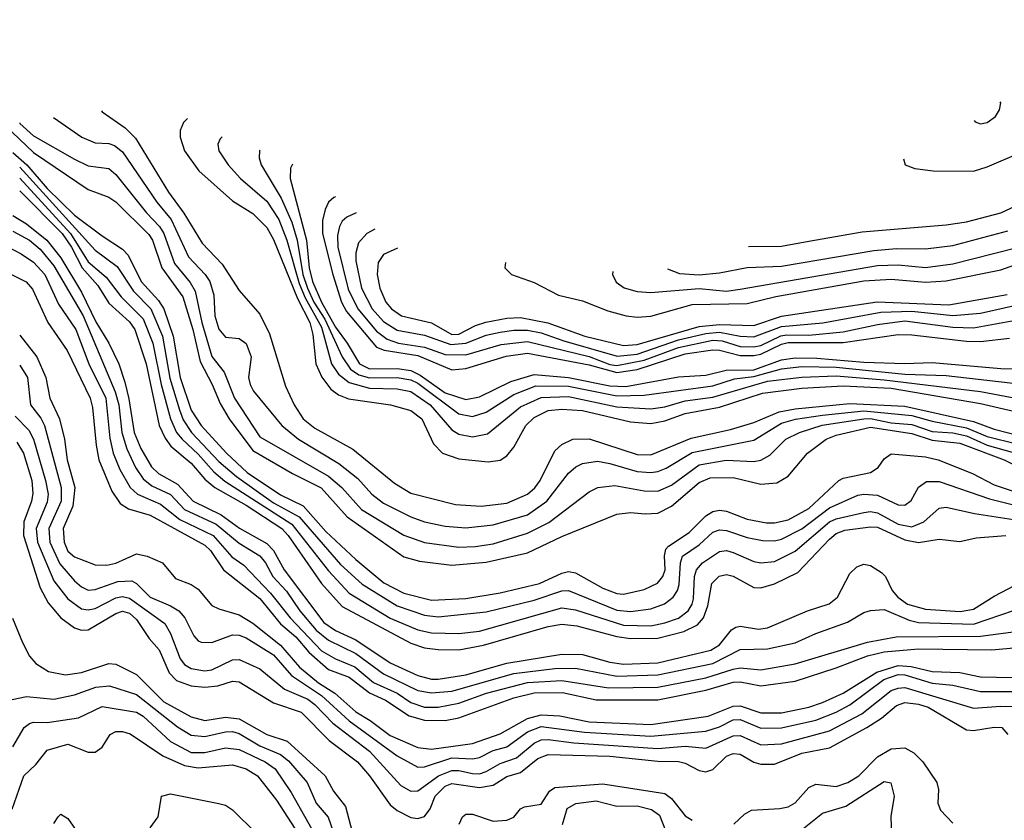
# Model space of a CAD drawing. Header units: inches. Extents: x 1305375 to 1407406, y 744550 to 841633.
# Tile 258 of 509: x 1341990 to 1344860, y 835500 to 837832. Entities that reach past the tile are written whole.
import ezdxf

# ---------------------------------------------------------------- set-up
doc = ezdxf.new("R2010")
doc.units = ezdxf.units.IN
doc.header["$MEASUREMENT"] = 0
doc.layers.add('B3843', color=7, linetype='Continuous')

msp = doc.modelspace()

# ---------------------------------------------------------------- linework, layer by layer
at = {"layer": 'B3843', "color": 5}
for points, elevation in [([(1344565.8, 837426.8), (1344570.7, 837410), (1344598.9, 837398.9), (1344652, 837392), (1344770, 837391), (1344810, 837404), (1344910, 837446.5), (1344938.1, 837470), (1344969.4, 837510), (1345005.4, 837610), (1345041.6, 837750), (1345072.9, 837810), (1345072.4, 837832.4)], 2420), ([(1344771.8, 837538.3), (1344774.4, 837534.4), (1344790, 837529), (1344810, 837533.4), (1344834, 837550), (1344845.4, 837570), (1344849.6, 837590), (1344847.7, 837593.4)], 2440), ([(1342228.6, 837566.7), (1342230, 837564.3), (1342297.8, 837517.8), (1342327.5, 837487.5), (1342423.7, 837330), (1342468.5, 837268.5), (1342521.7, 837181.7), (1342580.2, 837120.2), (1342630, 837043.2), (1342690, 836974.4), (1342717.7, 836917.7), (1342764.6, 836764.6), (1342789.7, 836710), (1342816.7, 836670), (1342850, 836642.4), (1342960.9, 836580.9), (1343082.2, 836482.2), (1343130, 836452.9), (1343259.9, 836419.9), (1343335.3, 836415.3), (1343410, 836424.4), (1343470, 836450.1), (1343491.7, 836468.3), (1343507.2, 836490), (1343550, 836576.1), (1343570, 836594.6), (1343602.4, 836610), (1343650, 836611.3), (1343790, 836565.9), (1343830, 836565), (1343946.8, 836613.2), (1344061.7, 836638.3), (1344130, 836659.4), (1344203.4, 836690), (1344250, 836698.9), (1344410, 836714.2), (1344570, 836706.9), (1344770, 836662), (1344830, 836639.7), (1344990, 836598.7)], 2080), ([(1341947.6, 837524.6), (1342030, 837445.1), (1342190, 837338), (1342250, 837315), (1342270, 837301.4), (1342366.9, 837206.9), (1342377.1, 837190), (1342404.2, 837110), (1342465.4, 837025.4), (1342495, 836930), (1342516.2, 836836.2), (1342551.3, 836770), (1342574.1, 836714.1), (1342600.8, 836670), (1342670, 836577.6), (1342785.5, 836510), (1342868.4, 836468.4), (1342944.1, 836384.1), (1343110, 836267.7), (1343155.2, 836255.2), (1343250, 836243.7), (1343350, 836251.6), (1343470, 836279.1), (1343570, 836326.7), (1343730, 836392), (1343770, 836396.9), (1343812.6, 836392.6), (1343850, 836394.9), (1343890, 836415.6), (1343970, 836484.4), (1344002.2, 836497.8), (1344070, 836498.9), (1344150, 836479.1), (1344197.2, 836482.8), (1344230, 836503), (1344286.5, 836570), (1344340.2, 836610), (1344370, 836621.6), (1344470, 836645.5), (1344590, 836627.1), (1344650, 836607.8), (1344730, 836599), (1344859, 836550), (1344930, 836515.5)], 2020), ([(1341990, 837531.6), (1341990.8, 837530), (1342030, 837494.4), (1342150, 837426.5), (1342190, 837406.3), (1342250, 837398.6), (1342270, 837381.5), (1342359.9, 837270), (1342397.9, 837230), (1342410, 837210), (1342441.7, 837121.7), (1342487.1, 837067.1), (1342501.4, 837041.4), (1342520.8, 836950), (1342550, 836851.1), (1342585.6, 836805.6), (1342615.9, 836730), (1342690, 836617), (1342890, 836502.7), (1342928.8, 836470), (1342985.9, 836405.9), (1343110, 836331), (1343170, 836309.5), (1343270, 836296), (1343317.5, 836297.5), (1343370, 836305.7), (1343470, 836336.8), (1343532.4, 836367.6), (1343650, 836456.8), (1343674.8, 836470), (1343724.6, 836475.4), (1343810, 836459.5), (1343850, 836459.3), (1343890, 836476.2), (1343970, 836535.6), (1344049, 836549), (1344130, 836545.6), (1344150, 836549.4), (1344176.1, 836563.9), (1344223.2, 836610), (1344262.5, 836630), (1344329.2, 836650.8), (1344450, 836669.9), (1344470, 836670.6), (1344530, 836658), (1344590, 836653.3), (1344650, 836633), (1344710, 836628.6), (1344750, 836620.3), (1344810, 836592.7), (1344890, 836570.6)], 2040), ([(1342088.3, 837547.9), (1342170.9, 837490), (1342210, 837474.1), (1342250, 837471.7), (1342266.3, 837466.3), (1342290, 837447.8), (1342390, 837300.6), (1342431.5, 837250), (1342481.6, 837141.6), (1342530.6, 837090.6), (1342544.1, 837070), (1342555.5, 837030), (1342559.1, 836970), (1342570, 836931.1), (1342590, 836907.4), (1342630, 836903.5), (1342650, 836888.9), (1342664.3, 836850), (1342657.3, 836790), (1342661.5, 836770), (1342671.8, 836750), (1342753.7, 836650), (1342802.8, 836610), (1342919.9, 836539.9), (1342975.4, 836495.4), (1343016.2, 836450), (1343050, 836423.6), (1343130, 836383.7), (1343170, 836369.7), (1343230, 836357), (1343290, 836351.9), (1343370, 836360.8), (1343470.4, 836390), (1343526, 836430), (1343590, 836511.3), (1343610.6, 836529.4), (1343630, 836539.2), (1343673.9, 836546.1), (1343710, 836539.9), (1343790, 836516.1), (1343830, 836513), (1343850, 836516.5), (1343873.9, 836526.1), (1343950, 836571.8), (1344130, 836607.1), (1344210, 836657), (1344251, 836669), (1344330, 836680.2), (1344450, 836692.5), (1344590, 836679.4), (1344650, 836662.9), (1344750, 836643.7), (1344810, 836617.7), (1344896.5, 836596.5)], 2060), ([(1342479.1, 837544.8), (1342467.3, 837532.7), (1342457.9, 837510), (1342457.5, 837490), (1342470.8, 837450), (1342511.7, 837391.7), (1342610, 837305), (1342670, 837267.8), (1342710, 837227.2), (1342730, 837191.7), (1342800.2, 837020.2), (1342835.8, 836950), (1342844.4, 836915.6), (1342853.3, 836830), (1342870.9, 836790.9), (1342896.5, 836756.5), (1342919.1, 836739.1), (1342948.3, 836728.3), (1343070.5, 836710.5), (1343130, 836693.8), (1343162.3, 836670), (1343196.5, 836596.5), (1343222.7, 836570), (1343270, 836553.3), (1343355.2, 836544.8), (1343390, 836549.6), (1343410, 836561.9), (1343430, 836587.3), (1343464.9, 836650), (1343490, 836673.9), (1343530, 836693.7), (1343570, 836697.9), (1343630, 836694.3), (1343770, 836660.7), (1343830, 836656.5), (1343870, 836663.4), (1343930, 836685.4), (1344030, 836703.7), (1344155.1, 836744.9), (1344270, 836759.4), (1344390, 836765.3), (1344530, 836758.8), (1344790, 836714.4), (1344950, 836677.4)], 2120), ([(1342579.7, 837491), (1342574.2, 837485.8), (1342567.5, 837470), (1342570.1, 837450), (1342597.3, 837410), (1342633.4, 837370), (1342710, 837303.4), (1342745.2, 837250), (1342769, 837190), (1342804.3, 837064.3), (1342822, 837022), (1342870, 836936.8), (1342899, 836830), (1342919.5, 836799.5), (1342950, 836775.3), (1343010, 836759.3), (1343090, 836757.4), (1343130, 836749.6), (1343186, 836710), (1343250, 836637.4), (1343270, 836625.2), (1343310, 836617), (1343353.8, 836626.2), (1343450, 836704.2), (1343510, 836731.9), (1343590, 836734.4), (1343730, 836704.2), (1343830, 836699.1), (1343870, 836704.9), (1343930, 836722), (1344010, 836733.2), (1344170, 836779.4), (1344270, 836791.3), (1344370, 836794.9), (1344510, 836783.3), (1344790, 836749), (1344950, 836719.1)], 2140), ([(1341970, 837445.9), (1342011.1, 837410), (1342070, 837341), (1342150, 837263.3), (1342230, 837202.4), (1342290, 837163.9), (1342306.6, 837146.6), (1342344.4, 837070), (1342394.6, 837014.6), (1342410.5, 836990), (1342437.6, 836910), (1342458.1, 836790), (1342490, 836695.3), (1342519, 836650), (1342592.6, 836570), (1342653.3, 836513.3), (1342750, 836448.4), (1342815.8, 836415.8), (1342881.9, 836341.9), (1342970, 836259.5), (1343051.6, 836191.6), (1343110, 836161.6), (1343190, 836141.6), (1343290, 836145.9), (1343390, 836162.3), (1343505.4, 836190), (1343570, 836220.5), (1343590, 836224.6), (1343610, 836221.1), (1343690, 836176.4), (1343730, 836160.8), (1343750, 836158.8), (1343810, 836172.6), (1343849.2, 836190.8), (1343865, 836210), (1343871.4, 836230), (1343869.5, 836270.5), (1343873.7, 836290), (1343881.2, 836298.8), (1343941.7, 836338.3), (1343990, 836387.3), (1344010, 836399.8), (1344030, 836404), (1344050, 836400.7), (1344110, 836377.6), (1344166.9, 836366.9), (1344190, 836366.6), (1344230, 836375.1), (1344290, 836408.9), (1344377.7, 836490), (1344390, 836496.9), (1344470, 836513.2), (1344492.6, 836527.4), (1344510, 836553.4), (1344530, 836567.6), (1344630, 836559.3), (1344667.5, 836550), (1344766.7, 836510), (1344830, 836477.4), (1344940.3, 836440.3)], 1980), ([(1342690.2, 837452.7), (1342688.5, 837450), (1342688.1, 837430), (1342694.1, 837410), (1342752.1, 837312.1), (1342783, 837243), (1342799.1, 837190), (1342815.7, 837090), (1342828.7, 837050), (1342847.7, 837010), (1342879.6, 836959.6), (1342929.8, 836849.8), (1342954.5, 836814.5), (1342978.2, 836798.2), (1343010, 836789.3), (1343090, 836790.2), (1343130, 836783.5), (1343150, 836773.4), (1343270, 836684.4), (1343310, 836676.1), (1343350, 836688.8), (1343430, 836740.6), (1343494.2, 836765.8), (1343590, 836764.4), (1343730, 836737.1), (1343810, 836738.6), (1344010, 836766.1), (1344073.8, 836786.2), (1344130, 836792.9), (1344210, 836815.1), (1344270, 836821.9), (1344370, 836820.6), (1344570, 836800.2), (1344690, 836795.7), (1344970, 836764)], 2160), ([(1342785, 837411.6), (1342779.7, 837400.3), (1342778.1, 837370), (1342826.2, 837190), (1342834.2, 837110), (1342843.7, 837070), (1342869.4, 837010), (1342910, 836936.8), (1342944.5, 836890), (1342980.2, 836830), (1343010, 836815.7), (1343090, 836816.2), (1343130, 836810.3), (1343156.9, 836796.9), (1343230, 836745.6), (1343290, 836725.7), (1343330, 836733.3), (1343421.7, 836778.3), (1343490, 836798.9), (1343590, 836789.7), (1343710, 836765.9), (1343756.5, 836763.5), (1343910, 836792.1), (1343990, 836796.5), (1344048.7, 836811.3), (1344130, 836812.5), (1344210, 836841.3), (1344250, 836847), (1344313.7, 836846.3), (1344450, 836835), (1344570, 836831.2), (1344650, 836833.8), (1344850, 836816.3), (1344945.5, 836814.5)], 2180), ([(1341990, 837402.6), (1342210, 837160.8), (1342273.7, 837113.7), (1342321.5, 837041.5), (1342372.3, 836990), (1342405.8, 836910), (1342427.8, 836787.8), (1342455.4, 836695.4), (1342466.6, 836666.6), (1342491.2, 836630), (1342570, 836545.6), (1342621.6, 836501.6), (1342730, 836424.8), (1342804.1, 836384.1), (1342925.3, 836245.3), (1342988.1, 836188.1), (1343090, 836125), (1343170, 836097.8), (1343210, 836092.5), (1343350, 836107), (1343490, 836141.7), (1343570, 836168.1), (1343590, 836169.8), (1343730, 836112.7), (1343770, 836108.5), (1343830, 836116), (1343869.3, 836130.7), (1343894.7, 836150), (1343907.6, 836170), (1343912.5, 836187.5), (1343915.7, 836250), (1343922.3, 836270), (1343970, 836302.7), (1344010, 836339.6), (1344030, 836346.4), (1344050, 836344.1), (1344110, 836324), (1344155, 836315), (1344190, 836314.4), (1344210, 836319.1), (1344270, 836349.3), (1344350, 836410.3), (1344433.1, 836446.9), (1344450.1, 836450.1), (1344490, 836447.2), (1344550, 836419.2), (1344570, 836418.5), (1344588, 836432), (1344609.6, 836470.4), (1344632.8, 836487.2), (1344670, 836486.6), (1344816.9, 836436.9), (1344950, 836403.2)], 1960), ([(1341990, 837370.4), (1342137.9, 837210), (1342190, 837127.3), (1342242.1, 837082.1), (1342285.5, 837025.5), (1342350, 836960.8), (1342378, 836890), (1342402.1, 836770), (1342429.5, 836669.5), (1342447.3, 836630), (1342463.1, 836610), (1342510, 836566.6), (1342555.5, 836515.5), (1342588, 836488), (1342782.8, 836362.8), (1342890, 836226.7), (1342950, 836161.9), (1343070, 836089.4), (1343150, 836055.1), (1343190, 836045.8), (1343270, 836044.1), (1343330, 836050.6), (1343570, 836119.4), (1343610, 836113.5), (1343750, 836068.8), (1343830, 836066.7), (1343870, 836075.2), (1343910.6, 836089.4), (1343937.9, 836110), (1343950.3, 836129.7), (1343954.3, 836145.7), (1343956.7, 836210), (1343962.3, 836230), (1343980.6, 836250), (1344030, 836283.6), (1344050, 836285.6), (1344070, 836280.2), (1344130, 836254.1), (1344150, 836250.1), (1344190, 836254.1), (1344250, 836284), (1344350.8, 836369.2), (1344370, 836378.4), (1344450, 836396.6), (1344470, 836399.6), (1344490, 836395.9), (1344550, 836363.2), (1344590, 836355), (1344625.4, 836370), (1344670, 836409.6), (1344690, 836412.7), (1344773.4, 836393.4), (1344950, 836366.7)], 1940), ([(1341990, 837334.1), (1342114, 837210), (1342141.2, 837170), (1342171.9, 837110), (1342217.6, 837057.6), (1342250, 837006.8), (1342310, 836952.5), (1342325.6, 836930), (1342358.7, 836830), (1342396.9, 836650), (1342413.6, 836613.6), (1342430.3, 836590.3), (1342490, 836540.2), (1342530, 836494.1), (1342558.3, 836470), (1342650, 836417.7), (1342754.2, 836350), (1342772.6, 836330), (1342870, 836190), (1342930, 836122.7), (1343130, 836016.3), (1343170, 836002.8), (1343210, 835997.3), (1343270, 835997), (1343341.6, 836010), (1343530, 836064.5), (1343570, 836071.7), (1343613.7, 836066.3), (1343730, 836035.5), (1343770, 836029.7), (1343850, 836031.1), (1343925.9, 836050), (1343965.9, 836070), (1343982.7, 836090), (1343995.5, 836124.5), (1344006.9, 836190), (1344028.6, 836211.4), (1344050, 836216.5), (1344070, 836211.2), (1344130, 836177.9), (1344150, 836177.6), (1344190, 836188.9), (1344257.7, 836222.3), (1344350, 836319.1), (1344370, 836335.7), (1344394.7, 836345.3), (1344470, 836355.5), (1344490, 836353.7), (1344570, 836317.1), (1344610, 836309), (1344670, 836319), (1344730, 836312.6), (1344777.5, 836322.5), (1344864, 836330)], 1920), ([(1344114.7, 837172), (1344210, 837173), (1344290, 837187.1), (1344445.7, 837214.3), (1344690, 837234.6), (1344750, 837243.6), (1344850, 837270.1), (1344970, 837325.7)], 2380), ([(1342910.6, 837316.7), (1342905.3, 837314.7), (1342890, 837300.6), (1342880.1, 837279.9), (1342872.5, 837247.5), (1342872.2, 837210), (1342903, 837090), (1342928.2, 837010), (1342942.5, 836982.5), (1343030, 836878.8), (1343052.4, 836870), (1343150, 836853.9), (1343250, 836812.7), (1343290, 836815.8), (1343408, 836852), (1343470, 836861.3), (1343650, 836827), (1343730, 836804.2), (1343790, 836813.2), (1343930, 836859.2), (1344010, 836870.3), (1344030, 836870), (1344090, 836854.5), (1344130, 836854.4), (1344150, 836858), (1344210, 836887.4), (1344230, 836891.8), (1344390, 836891.6), (1344550, 836915.2), (1344590, 836914.8), (1344750, 836895.5), (1344790, 836895.2), (1344875.1, 836904.9)], 2220), ([(1342970.7, 837269.8), (1342943.2, 837256.8), (1342930, 837245.4), (1342921.9, 837230), (1342916.2, 837203.8), (1342917.5, 837170), (1342947.1, 837047.1), (1342976, 836990), (1343030, 836924.6), (1343061.5, 836901.5), (1343094.4, 836890), (1343170, 836878.4), (1343230, 836857), (1343290, 836855.9), (1343393.6, 836886.4), (1343470, 836894.5), (1343650, 836851.3), (1343710, 836828.3), (1343730, 836825.5), (1343810, 836840.1), (1343910, 836877.8), (1344010, 836898.4), (1344037, 836897), (1344090, 836880.2), (1344130, 836879.7), (1344150, 836883.1), (1344208.8, 836911.2), (1344225.6, 836914.4), (1344290, 836913.8), (1344390, 836923.2), (1344490, 836944.4), (1344570, 836955), (1344710, 836936.3), (1344770, 836934.7), (1344930, 836963.9)], 2240), ([(1341970, 837261.7), (1342010, 837237.6), (1342069.2, 837190), (1342110, 837139), (1342170, 837038.5), (1342212.2, 836952.2), (1342249.4, 836890), (1342278.6, 836830), (1342296, 836776), (1342308.3, 836728.3), (1342323.3, 836630), (1342343.1, 836583.1), (1342374.5, 836530), (1342394.4, 836510), (1342450, 836479.8), (1342495.5, 836430), (1342577.4, 836390), (1342630.9, 836350.9), (1342710, 836306), (1342730, 836285.7), (1342761.2, 836230), (1342876.7, 836076.7), (1342910, 836053), (1342970, 836026), (1343070, 835958.8), (1343150, 835921.5), (1343190, 835911.4), (1343210, 835911.2), (1343290, 835923.5), (1343410, 835957.4), (1343570, 835984.1), (1343630, 835982.7), (1343710, 835961), (1343750, 835955.1), (1343850, 835959.3), (1344004.6, 835995.4), (1344030, 836011), (1344065.1, 836054.9), (1344077.2, 836062.8), (1344090, 836066), (1344143.2, 836056.8), (1344170, 836061.2), (1344286.5, 836110), (1344349.4, 836130.6), (1344373.7, 836150), (1344410, 836219.1), (1344430, 836238.9), (1344450, 836246.3), (1344470, 836242.8), (1344501.8, 836221.8), (1344513.1, 836210), (1344533.1, 836170), (1344549.7, 836150), (1344578, 836130), (1344630, 836115.3), (1344731.2, 836108.8), (1344770, 836115.3), (1344830, 836153.2), (1344910, 836195.2)], 1880), ([(1341970, 837216.6), (1342018.9, 837190), (1342050, 837163.6), (1342090, 837115.6), (1342174.9, 836970), (1342268.4, 836748.4), (1342278.7, 836710), (1342287.4, 836630), (1342302.1, 836582.1), (1342327.9, 836527.9), (1342350, 836494.4), (1342374.9, 836474.9), (1342429.3, 836449.3), (1342470, 836405.4), (1342562.4, 836362.4), (1342630, 836307.1), (1342690, 836270.6), (1342706.9, 836250), (1342727.5, 836210), (1342767.4, 836167.4), (1342806.9, 836110), (1342853.7, 836053.6), (1342890, 836025.2), (1342970, 835986.3), (1343050, 835926.5), (1343150, 835878.7), (1343190, 835871.1), (1343250, 835876.6), (1343430, 835927.5), (1343550, 835942.6), (1343610, 835943.2), (1343730, 835920.3), (1343850, 835923.8), (1344010, 835957), (1344090, 835997.9), (1344170, 835999.3), (1344250, 836017.1), (1344310, 836044.1), (1344403, 836077), (1344450, 836105.1), (1344470, 836111.3), (1344510, 836114.1), (1344582.8, 836082.8), (1344610, 836076.8), (1344770, 836071.2), (1344890, 836112.6)], 1860), ([(1343024.7, 837221.9), (1343001.4, 837210), (1342977.6, 837182.4), (1342970, 837153.6), (1342969.6, 837130), (1342986, 837050), (1343017.5, 836990), (1343050, 836953.2), (1343090, 836927.6), (1343170, 836913.5), (1343246.5, 836886.5), (1343290, 836889.7), (1343350, 836913.1), (1343390, 836922.1), (1343430, 836928.3), (1343470, 836927.9), (1343510, 836920.1), (1343576.4, 836896.4), (1343731.8, 836851.8), (1343790, 836858.5), (1343910, 836900.2), (1343990, 836918.5), (1344030, 836922.6), (1344090, 836910), (1344130, 836909), (1344210, 836938.7), (1344330.7, 836949.3), (1344499.8, 836980.2), (1344590, 836983.4), (1344710, 836971), (1344790, 836977.1), (1344898.4, 837001.6)], 2260), ([(1343878.4, 837106.4), (1343912.9, 837092.9), (1343970, 837089.4), (1344030, 837094.9), (1344110, 837110.1), (1344210, 837114.4), (1344479.7, 837160.3), (1344546, 837166), (1344630, 837165), (1344710, 837174.3), (1344870, 837217.4)], 2360), ([(1341950, 837173.5), (1341994.8, 837150), (1342030, 837125.8), (1342063, 837090), (1342103.5, 837003.5), (1342153.5, 836930), (1342191.3, 836830), (1342240.7, 836730), (1342253, 836613), (1342262.8, 836570), (1342282, 836522), (1342311.6, 836470), (1342333.7, 836450), (1342400.6, 836420.6), (1342456.4, 836376.4), (1342554.4, 836330), (1342607.9, 836267.9), (1342643.2, 836243.2), (1342721.3, 836161.3), (1342778.4, 836090), (1342870, 835993.6), (1342910, 835970.3), (1342966.8, 835946.8), (1343021.6, 835901.6), (1343090, 835870), (1343130, 835842.8), (1343170, 835829.8), (1343210, 835829.4), (1343270, 835841.6), (1343350.5, 835870), (1343470, 835901.2), (1343570, 835907.2), (1343705.7, 835885.7), (1343850, 835887.8), (1343990, 835915.2), (1344070, 835940.7), (1344090, 835943.8), (1344150, 835938.1), (1344250, 835955.6), (1344461.1, 836018.9), (1344545, 836035), (1344790, 836036.3), (1344907.9, 836052.1)], 1840), ([(1343091.2, 837166.9), (1343050, 837148.4), (1343035.1, 837124.9), (1343031.6, 837090), (1343039.6, 837050), (1343057, 837010), (1343073.7, 836990), (1343102.5, 836970), (1343190, 836948.9), (1343250, 836915.6), (1343270, 836916.1), (1343318.5, 836941.5), (1343348.8, 836951.2), (1343410, 836962.6), (1343450, 836964.8), (1343529.2, 836949.2), (1343637, 836910), (1343750, 836883.2), (1343790, 836886.4), (1343970, 836938.4), (1344030, 836944.9), (1344130, 836941.3), (1344210, 836968.4), (1344489.6, 837010.4), (1344698, 837002), (1344867.7, 837032.3)], 2280), ([(1343406.1, 837124.9), (1343403.7, 837110), (1343423, 837090), (1343490, 837067.2), (1343560.2, 837030), (1343630, 837013.5), (1343704.7, 836984.7), (1343757.4, 836970), (1343790, 836966.1), (1343830, 836968.8), (1343950, 837002.4), (1344110, 837005.8), (1344193.5, 837026.5), (1344450, 837072.1), (1344530, 837076.9), (1344630, 837068.1), (1344690, 837071.8), (1344850, 837104.1), (1345034.2, 837170)], 2320), ([(1343719, 837098.5), (1343717.8, 837090), (1343728.2, 837068.2), (1343751.5, 837051.5), (1343790, 837041), (1343830, 837037.7), (1343970, 837049.2), (1344050, 837042), (1344090, 837047), (1344490, 837116.2), (1344550, 837117.9), (1344629.9, 837110.1), (1344710, 837121.5), (1344890, 837167.3)], 2340), ([(1341910, 837117), (1342008.7, 837068.7), (1342027.7, 837047.7), (1342072, 836950), (1342128.3, 836868.3), (1342195.1, 836730), (1342202.6, 836702.6), (1342212.6, 836592.6), (1342220.9, 836550), (1342258.7, 836458.7), (1342283.2, 836423.2), (1342307.2, 836407.2), (1342370, 836388.7), (1342530, 836301.6), (1342546.4, 836286.4), (1342584.3, 836230), (1342690, 836146.1), (1342750, 836072.7), (1342794.9, 836034.9), (1342832.4, 835990), (1342890, 835939.5), (1342950, 835917.3), (1343010, 835871.2), (1343056, 835850), (1343124.9, 835804.9), (1343170, 835791.7), (1343230, 835791.3), (1343270, 835798.3), (1343430, 835856.7), (1343490, 835871.2), (1343572.1, 835872.1), (1343670, 835850.6), (1343850, 835851), (1343990, 835879.2), (1344070, 835902.3), (1344090, 835903.3), (1344150, 835892.2), (1344250, 835905.3), (1344370, 835943.8), (1344460.8, 835979.2), (1344509.5, 835990.5), (1344610, 835999.2), (1344823.4, 835996.6), (1344930, 836006)], 1820), ([(1341990, 836913.3), (1342039.5, 836850), (1342066.3, 836790), (1342078.2, 836730), (1342106, 836670), (1342120.4, 836610), (1342128.4, 836550), (1342150.5, 836470), (1342144.9, 836415.1), (1342116.7, 836350), (1342119.4, 836310), (1342130, 836284.1), (1342150, 836267.7), (1342210, 836244.7), (1342243.7, 836243.7), (1342270, 836249.2), (1342330, 836276.3), (1342361.8, 836270), (1342406.5, 836250), (1342444.2, 836204.2), (1342490, 836186.9), (1342510, 836173.6), (1342550, 836125.9), (1342570, 836115.7), (1342630, 836098.5), (1342670, 836074.4), (1342750.4, 836010), (1342805.8, 835945.8), (1342860.8, 835900.8), (1342908.4, 835870), (1342970, 835815.8), (1343011.3, 835791.3), (1343070, 835747.6), (1343150, 835712.3), (1343190, 835707), (1343310, 835724.2), (1343390, 835752.2), (1343470, 835796.8), (1343510, 835807.4), (1343564, 835804), (1343650, 835786.5), (1343830, 835778.8), (1343996.3, 835803.7), (1344070, 835832.6), (1344090, 835833.2), (1344150, 835813.1), (1344210, 835813.2), (1344290, 835829.6), (1344330, 835842.9), (1344390, 835870), (1344488.4, 835931.6), (1344550.7, 835950.7), (1344588.4, 835948.4), (1344650, 835933.3), (1344730, 835930.2), (1344790, 835917.7), (1344883.5, 835916.5)], 1780), ([(1341990, 836825.7), (1342012.4, 836790), (1342021.3, 836710), (1342051.5, 836671.5), (1342062.1, 836650), (1342111, 836470), (1342111.1, 836430), (1342075, 836350), (1342078.3, 836310), (1342107.3, 836247.3), (1342150, 836197.8), (1342170, 836179.9), (1342190, 836170.8), (1342210, 836172.4), (1342275.6, 836195.6), (1342317.3, 836197.3), (1342330, 836190.1), (1342370.6, 836150), (1342430, 836125), (1342453.8, 836110), (1342471.3, 836090), (1342497.9, 836037.9), (1342510, 836023), (1342519.4, 836019.4), (1342550, 836018.3), (1342610, 836040.6), (1342630, 836039.9), (1342650, 836031.9), (1342730, 835982.1), (1342781.8, 835921.8), (1342870, 835863.4), (1342950, 835790.2), (1343090, 835688.3), (1343150, 835655), (1343170, 835655.6), (1343250, 835681.8), (1343310, 835679), (1343330, 835683.1), (1343370, 835703.3), (1343410, 835714.1), (1343470, 835757.7), (1343510, 835773.3), (1343636.7, 835756.7), (1343830, 835744.9), (1343990, 835759.6), (1344030, 835772.6), (1344070, 835792.4), (1344090, 835793.8), (1344150, 835768.9), (1344210, 835769.8), (1344310, 835791.8), (1344370, 835815.4), (1344410, 835836.5), (1344508.4, 835910), (1344550, 835924.4), (1344570, 835923.9), (1344650, 835899.6), (1344710, 835893.9), (1344790, 835875.1), (1344890, 835875.7)], 1760), ([(1341977.3, 836677.3), (1342016.4, 836636.4), (1342030.2, 836610.2), (1342065.6, 836490), (1342072.8, 836450), (1342070, 836426.6), (1342038.4, 836350), (1342042.2, 836310), (1342090, 836197.7), (1342130, 836145.1), (1342170, 836116.5), (1342190, 836112.8), (1342210, 836117.1), (1342270, 836148.3), (1342290, 836151.7), (1342310, 836147.2), (1342413.3, 836073.3), (1342430, 836044.6), (1342457.7, 835970), (1342470, 835953.9), (1342490, 835942.3), (1342530, 835935.1), (1342550, 835938.2), (1342610, 835967.4), (1342630, 835968.7), (1342690, 835941), (1342762, 835882), (1342830, 835852.5), (1342850, 835837.8), (1342902.8, 835782.8), (1343010, 835701.1), (1343101.2, 835601.2), (1343130, 835585.1), (1343150, 835585.9), (1343210.5, 835629.5), (1343250, 835645.3), (1343270, 835645.6), (1343310, 835636.2), (1343330, 835635.8), (1343350, 835642), (1343390, 835665.8), (1343438.2, 835681.8), (1343490, 835724.7), (1343510, 835734.3), (1343530, 835735.8), (1343605.6, 835725.6), (1343850, 835709.5), (1343930, 835715.6), (1343990, 835709.8), (1344070, 835746.6), (1344090, 835747.2), (1344150, 835719.5), (1344210, 835723), (1344350, 835760.9), (1344444.5, 835810), (1344530, 835877.8), (1344550, 835885.4), (1344570, 835886.6), (1344770, 835826.5), (1344850, 835832.5), (1344930.3, 835830.3)], 1740), ([(1341982.1, 836602.1), (1342001, 836570), (1342025.4, 836490), (1342028, 836452), (1342024.9, 836430), (1342002.4, 836370), (1342001.1, 836330), (1342050, 836176.9), (1342073.4, 836133.4), (1342109.8, 836089.8), (1342150, 836060.6), (1342170, 836054.2), (1342190, 836055), (1342270, 836102.5), (1342290, 836109.2), (1342310, 836103.5), (1342330, 836085.2), (1342367.8, 836030), (1342396.8, 835996.8), (1342425.7, 835930), (1342446.9, 835906.9), (1342490, 835892.3), (1342530, 835887.5), (1342567.7, 835892.3), (1342610, 835905.8), (1342630, 835903.5), (1342730, 835842.1), (1342810, 835814.7), (1342892.3, 835732.3), (1342974.9, 835670), (1343009.7, 835629.7), (1343070, 835545.2), (1343090, 835528.7), (1343130, 835508.7), (1343150, 835505.4), (1343170, 835511.3), (1343186.2, 835533.8), (1343201.3, 835570), (1343230, 835599.2), (1343250, 835606.9), (1343330, 835595.8), (1343370, 835602.9), (1343410, 835627.3), (1343450, 835639.4), (1343500, 835680), (1343530, 835691.9), (1343710, 835686.9), (1343850, 835672.1), (1343910, 835671.4), (1343930, 835666.5), (1343970, 835645.1), (1343990, 835641.1), (1344010, 835648.4), (1344050, 835686.8), (1344070, 835695.1), (1344090, 835692.4), (1344130, 835669.8), (1344150, 835663.5), (1344190, 835663.2), (1344270, 835696), (1344350, 835711.6), (1344459.1, 835770), (1344502.3, 835797.7), (1344545.7, 835834.3), (1344570, 835843.1), (1344610, 835838.5), (1344638, 835830), (1344750, 835764), (1344770, 835761.7), (1344830, 835771.8), (1344852.3, 835770), (1344870.1, 835750.1)], 1720), ([(1341968.8, 836088.8), (1341998.1, 836018.1), (1342018.6, 835978.6), (1342036.8, 835956.8), (1342073.7, 835933.7), (1342123.9, 835923.9), (1342170, 835930.9), (1342250, 835956.7), (1342270, 835955.2), (1342330, 835925.1), (1342410, 835844.9), (1342490, 835801.9), (1342530, 835790.8), (1342590, 835800.3), (1342630, 835795.8), (1342710, 835749.8), (1342770, 835730.8), (1342880.2, 835630), (1342905.1, 835585.1), (1342940.1, 835540.1), (1342968.5, 835430)], 1680), ([(1341950, 835848.1), (1342010, 835860.4), (1342090, 835852.6), (1342150, 835865.3), (1342212.4, 835887.6), (1342252.1, 835892.1), (1342330, 835866.8), (1342450, 835772.1), (1342490, 835748), (1342530, 835743.9), (1342590, 835758), (1342610, 835758.4), (1342630, 835753.4), (1342690, 835717.5), (1342750, 835691.5), (1342773.5, 835673.5), (1342827.6, 835610), (1342854.6, 835550), (1342888.8, 835508.8), (1342930.5, 835390)], 1660), ([(1341970, 835714.4), (1342002.6, 835770), (1342018.2, 835781.8), (1342030, 835785.5), (1342070, 835784.8), (1342161, 835799), (1342230, 835831.8), (1342330, 835815.5), (1342350, 835803.1), (1342429.3, 835730), (1342490, 835697.2), (1342530, 835697.8), (1342590, 835711.5), (1342630, 835706.2), (1342705.8, 835670), (1342734.9, 835650), (1342780.8, 835580.8), (1342889.4, 835390)], 1640), ([(1341967.7, 835532.3), (1342001.9, 835630), (1342037.3, 835662.7), (1342070, 835704.2), (1342130, 835721.8), (1342190, 835698.3), (1342210, 835698.8), (1342230, 835712.9), (1342253.7, 835750), (1342270, 835758.8), (1342290, 835758.9), (1342311.9, 835751.9), (1342407.6, 835687.6), (1342470, 835659.7), (1342510, 835653.1), (1342610, 835662.1), (1342650.1, 835650), (1342683.4, 835630), (1342738.4, 835558.4), (1342834.4, 835410)], 1620), ([(1344071.6, 835488.4), (1344102.1, 835517.9), (1344122.6, 835530), (1344205.9, 835534.1), (1344230, 835539.3), (1344250, 835550.9), (1344290, 835596), (1344310, 835605.4), (1344370, 835598.2), (1344403.9, 835610), (1344435.4, 835630), (1344490, 835685.3), (1344530, 835708.5), (1344570, 835711.3), (1344596.6, 835696.6), (1344622.6, 835670), (1344663.2, 835610), (1344668.4, 835590), (1344666.2, 835550), (1344673.8, 835530), (1344710, 835492.1)], 1680), ([(1343270.8, 835489.2), (1343280.7, 835510), (1343290, 835517.8), (1343310, 835517.6), (1343370, 835497.8), (1343410, 835500.4), (1343430, 835509.3), (1343450, 835533.1), (1343461.1, 835538.9), (1343510, 835547), (1343534.6, 835585.4), (1343550, 835596.1), (1343690, 835606.6), (1343870, 835578.1), (1343890, 835563.8), (1343930, 835513.1), (1343950, 835500.1)], 1680), ([(1344257.2, 835462.8), (1344330, 835520.7), (1344398.3, 835541.7), (1344510, 835613.4), (1344529.4, 835609.4), (1344538.5, 835570), (1344529.2, 835510.8), (1344530.6, 835450.6)], 1660), ([(1342370, 835477.8), (1342393.4, 835510), (1342403.7, 835570), (1342430, 835577.2), (1342570, 835549.4), (1342590, 835544), (1342610, 835530.9), (1342680.9, 835460.9)], 1580), ([(1343571.9, 835488.1), (1343585.7, 835534.3), (1343610.5, 835549.5), (1343670, 835557.2), (1343730, 835541.6), (1343790, 835542.3), (1343831.3, 835531.3), (1343855, 835515), (1343872.2, 835470)], 1660), ([(1342089.2, 835490.8), (1342102.2, 835510), (1342110, 835517.8), (1342130, 835505.1), (1342170, 835448.4)], 1580)]:
    msp.add_lwpolyline(points, dxfattribs=dict(at, elevation=elevation))

doc.saveas('drawing.dxf')
